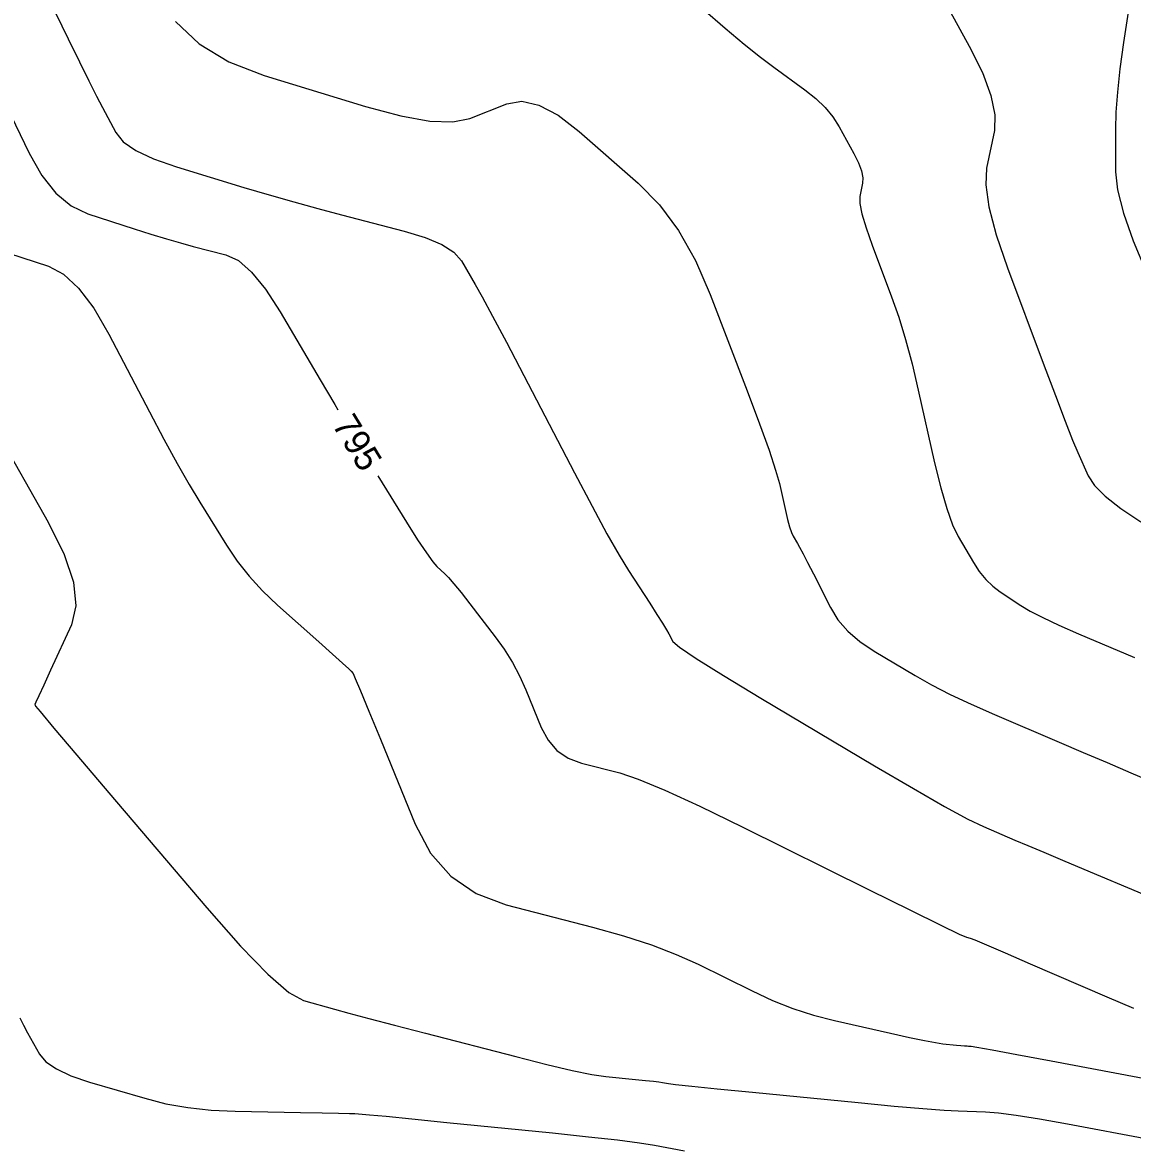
# Model space of a CAD drawing. Extents: x 2082232 to 2083549, y 592624 to 593832.
# Drawn here: x 2083043.3 to 2083073.49, y 593460.49 to 593491.17 of the extents above; entities that cross this region are included whole.
import ezdxf

# ---------------------------------------------------------------- set-up
doc = ezdxf.new("R2010")
doc.units = 0
doc.layers.add('DT_X_Contour_Major', color=7, linetype='Continuous')
doc.layers.add('DT_X_Contour_Minor', color=7, linetype='Continuous')

msp = doc.modelspace()

# ---------------------------------------------------------------- linework, layer by layer
at = {"layer": 'DT_X_Contour_Major'}
for points in [[(2083073.549, 593492.635), (2083073.246, 593490.623), (2083073.146, 593489.909), (2083073.076, 593489.277), (2083073.034, 593488.725), (2083073.021, 593488.255), (2083073.025, 593487.108), (2083073.079, 593486.613), (2083073.239, 593485.986), (2083073.505, 593485.229), (2083073.876, 593484.341), (2083075.007, 593481.798), (2083075.426, 593480.933), (2083075.834, 593480.247), (2083076.231, 593479.738), (2083076.617, 593479.409), (2083077.634, 593478.767), (2083077.833, 593478.633)], [(2083041.585, 593491.39), (2083041.937, 593490.731), (2083042.278, 593490.068), (2083042.61, 593489.399), (2083043.48, 593487.611), (2083043.825, 593487.005), (2083044.206, 593486.529), (2083044.624, 593486.182), (2083045.078, 593485.964), (2083046.337, 593485.556), (2083046.792, 593485.412), (2083047.211, 593485.284), (2083047.595, 593485.174), (2083047.944, 593485.08), (2083048.828, 593484.852), (2083049.169, 593484.691), (2083049.529, 593484.378), (2083049.908, 593483.913), (2083050.305, 593483.297), (2083051.391, 593481.45), (2083051.789, 593480.777), (2083051.874, 593480.634)], [(2083052.965, 593478.839), (2083053.746, 593477.577), (2083054.045, 593477.101), (2083054.282, 593476.741), (2083054.456, 593476.497), (2083054.568, 593476.367), (2083054.783, 593476.176), (2083054.886, 593476.071), (2083055.033, 593475.9), (2083055.226, 593475.663), (2083055.463, 593475.359), (2083056.155, 593474.461), (2083056.401, 593474.119), (2083056.622, 593473.764), (2083056.818, 593473.398), (2083056.987, 593473.02), (2083057.405, 593471.996), (2083057.591, 593471.648), (2083057.835, 593471.37), (2083058.138, 593471.162), (2083058.499, 593471.026), (2083059.54, 593470.756), (2083060.043, 593470.588), (2083060.769, 593470.285), (2083061.719, 593469.849), (2083062.894, 593469.279), (2083066.323, 593467.58), (2083067.453, 593467.021), (2083068.271, 593466.619), (2083068.777, 593466.375), (2083068.971, 593466.288), (2083069.072, 593466.265), (2083069.203, 593466.215), (2083069.519, 593466.082), (2083070.02, 593465.867), (2083070.707, 593465.568), (2083072.786, 593464.662), (2083073.515, 593464.356)]]:
    msp.add_lwpolyline(points, dxfattribs=at)
at = {"layer": 'DT_X_Contour_Minor'}
for points in [[(2083043.659, 593492.537), (2083044.541, 593490.726), (2083044.848, 593490.1), (2083045.105, 593489.579), (2083045.314, 593489.164), (2083045.474, 593488.855), (2083045.836, 593488.172), (2083046.041, 593487.922), (2083046.384, 593487.684), (2083046.866, 593487.457), (2083047.485, 593487.241), (2083049.322, 593486.682), (2083050.004, 593486.478), (2083050.674, 593486.286), (2083051.331, 593486.105), (2083051.975, 593485.935), (2083053.675, 593485.497), (2083054.251, 593485.323), (2083054.702, 593485.13), (2083055.03, 593484.917), (2083055.234, 593484.685), (2083055.613, 593484.041), (2083055.802, 593483.705), (2083056.085, 593483.181), (2083056.461, 593482.47), (2083056.931, 593481.57), (2083058.309, 593478.921), (2083058.788, 593478.01), (2083059.193, 593477.263), (2083059.522, 593476.682), (2083059.778, 593476.264), (2083060.359, 593475.371), (2083060.555, 593475.068), (2083060.706, 593474.829), (2083060.813, 593474.653), (2083060.876, 593474.542), (2083060.984, 593474.33), (2083061.164, 593474.174), (2083061.624, 593473.866), (2083062.364, 593473.404), (2083063.383, 593472.791), (2083066.475, 593470.951), (2083067.529, 593470.33), (2083068.374, 593469.847), (2083069.009, 593469.503), (2083069.434, 593469.297), (2083070.288, 593468.932), (2083070.645, 593468.78), (2083071.076, 593468.597), (2083071.581, 593468.383), (2083072.16, 593468.139), (2083073.802, 593467.446)], [(2083067.929, 593492.567), (2083069.049, 593490.526), (2083069.406, 593489.808), (2083069.639, 593489.187), (2083069.747, 593488.661), (2083069.73, 593488.23), (2083069.52, 593487.21), (2083069.497, 593486.754), (2083069.584, 593486.15), (2083069.781, 593485.397), (2083070.089, 593484.498), (2083071.058, 593481.901), (2083071.389, 593481.019), (2083071.656, 593480.32), (2083071.859, 593479.805), (2083071.998, 593479.473), (2083072.282, 593478.834), (2083072.451, 593478.576), (2083072.747, 593478.282), (2083073.168, 593477.952), (2083073.715, 593477.585)], [(2083061.801, 593491.541), (2083062.406, 593491.017), (2083062.93, 593490.577), (2083063.371, 593490.221), (2083063.729, 593489.949), (2083064.576, 593489.336), (2083064.873, 593489.1), (2083065.127, 593488.855), (2083065.34, 593488.599), (2083065.51, 593488.333), (2083065.907, 593487.609), (2083066.033, 593487.355), (2083066.116, 593487.134), (2083066.154, 593486.947), (2083066.148, 593486.795), (2083066.074, 593486.433), (2083066.074, 593486.249), (2083066.13, 593485.966), (2083066.242, 593485.586), (2083066.411, 593485.108), (2083066.935, 593483.703), (2083067.128, 593483.15), (2083067.313, 593482.543), (2083067.491, 593481.882), (2083067.662, 593481.169), (2083068.107, 593479.194), (2083068.273, 593478.513), (2083068.435, 593477.951), (2083068.594, 593477.508), (2083068.749, 593477.185), (2083069.16, 593476.483), (2083069.321, 593476.235), (2083069.496, 593476.018), (2083069.685, 593475.833), (2083069.888, 593475.679), (2083070.449, 593475.311), (2083070.705, 593475.159), (2083071.051, 593474.981), (2083071.487, 593474.776), (2083072.015, 593474.544), (2083073.541, 593473.892)], [(2083047.461, 593491.195), (2083048.108, 593490.59), (2083048.91, 593490.101), (2083049.868, 593489.728), (2083052.631, 593488.887), (2083053.584, 593488.63), (2083054.374, 593488.489), (2083055, 593488.465), (2083055.462, 593488.558), (2083056.474, 593488.959), (2083056.882, 593489.025), (2083057.345, 593488.921), (2083057.864, 593488.648), (2083058.439, 593488.204), (2083060.047, 593486.796), (2083060.622, 593486.211), (2083061.14, 593485.512), (2083061.601, 593484.699), (2083062.005, 593483.771), (2083063.008, 593481.146), (2083063.344, 593480.25), (2083063.603, 593479.532), (2083063.782, 593478.991), (2083063.883, 593478.628), (2083064.048, 593477.896), (2083064.108, 593477.647), (2083064.163, 593477.447), (2083064.213, 593477.298), (2083064.259, 593477.199), (2083064.375, 593477.001), (2083064.434, 593476.893), (2083064.527, 593476.718), (2083064.652, 593476.476), (2083064.809, 593476.168), (2083065.273, 593475.255), (2083065.478, 593474.924), (2083065.744, 593474.617), (2083066.071, 593474.333), (2083066.459, 593474.072), (2083067.575, 593473.407), (2083068.024, 593473.154), (2083068.533, 593472.893), (2083069.102, 593472.623), (2083069.731, 593472.345), (2083071.489, 593471.594), (2083072.146, 593471.313), (2083072.798, 593471.036), (2083073.446, 593470.761), (2083074.09, 593470.489)], [(2083042.916, 593484.89), (2083044.006, 593484.537), (2083044.415, 593484.322), (2083044.825, 593483.943), (2083045.237, 593483.399), (2083045.65, 593482.69), (2083046.752, 593480.581), (2083047.147, 593479.833), (2083047.507, 593479.175), (2083047.832, 593478.604), (2083048.121, 593478.121), (2083048.845, 593476.952), (2083049.136, 593476.521), (2083049.464, 593476.106), (2083049.83, 593475.707), (2083050.233, 593475.323), (2083051.359, 593474.321), (2083051.731, 593473.989), (2083052.001, 593473.745), (2083052.171, 593473.589), (2083052.24, 593473.521), (2083052.289, 593473.457), (2083052.35, 593473.328), (2083052.494, 593472.988), (2083052.722, 593472.436), (2083053.034, 593471.674), (2083053.978, 593469.36), (2083054.398, 593468.572), (2083054.95, 593467.944), (2083055.634, 593467.476), (2083056.451, 593467.167), (2083058.804, 593466.557), (2083059.646, 593466.323), (2083060.404, 593466.077), (2083061.079, 593465.821), (2083061.671, 593465.554), (2083063.14, 593464.826), (2083063.693, 593464.571), (2083064.251, 593464.352), (2083064.815, 593464.169), (2083065.383, 593464.022), (2083066.904, 593463.677), (2083067.421, 593463.562), (2083067.83, 593463.476), (2083068.131, 593463.42), (2083068.325, 593463.391), (2083068.697, 593463.355), (2083068.822, 593463.343), (2083068.919, 593463.334), (2083068.988, 593463.329), (2083069.029, 593463.326), (2083069.099, 593463.324), (2083069.255, 593463.299), (2083069.67, 593463.224), (2083070.345, 593463.099), (2083071.28, 593462.925), (2083074.117, 593462.395)], [(2083042.587, 593480.066), (2083043.998, 593477.576), (2083044.435, 593476.7), (2083044.686, 593475.943), (2083044.751, 593475.304), (2083044.631, 593474.782), (2083044.064, 593473.549), (2083043.878, 593473.144), (2083043.745, 593472.855), (2083043.665, 593472.68), (2083043.638, 593472.621), (2083043.638, 593472.617), (2083043.638, 593472.615), (2083043.639, 593472.611), (2083043.64, 593472.605), (2083043.643, 593472.598), (2083043.65, 593472.576), (2083043.777, 593472.423), (2083044.153, 593471.977), (2083044.778, 593471.241), (2083045.651, 593470.213), (2083048.312, 593467.085), (2083049.225, 593466.047), (2083049.967, 593465.281), (2083050.539, 593464.786), (2083050.94, 593464.563), (2083051.783, 593464.329), (2083052.174, 593464.222), (2083052.717, 593464.078), (2083053.412, 593463.896), (2083054.257, 593463.676), (2083056.713, 593463.039), (2083057.557, 593462.827), (2083058.246, 593462.666), (2083058.781, 593462.557), (2083059.162, 593462.501), (2083059.971, 593462.42), (2083060.244, 593462.392), (2083060.457, 593462.369), (2083060.609, 593462.35), (2083060.701, 593462.336), (2083060.866, 593462.305), (2083061.055, 593462.282), (2083061.499, 593462.235), (2083062.196, 593462.165), (2083063.149, 593462.071), (2083066.027, 593461.79), (2083067.007, 593461.696), (2083067.786, 593461.627), (2083068.366, 593461.583), (2083068.746, 593461.562), (2083069.491, 593461.541), (2083069.84, 593461.514), (2083070.328, 593461.451), (2083070.954, 593461.351), (2083071.718, 593461.213), (2083073.941, 593460.798)], [(2083043.227, 593464.097), (2083043.326, 593463.894), (2083043.439, 593463.683), (2083043.758, 593463.11), (2083043.933, 593462.902), (2083044.219, 593462.705), (2083044.615, 593462.521), (2083045.122, 593462.349), (2083046.622, 593461.907), (2083047.197, 593461.76), (2083047.798, 593461.652), (2083048.426, 593461.583), (2083049.08, 593461.553), (2083050.858, 593461.523), (2083051.45, 593461.513), (2083051.895, 593461.504), (2083052.191, 593461.497), (2083052.339, 593461.491), (2083052.537, 593461.477), (2083052.736, 593461.459), (2083053.186, 593461.416), (2083053.887, 593461.346), (2083054.839, 593461.251), (2083057.712, 593460.963), (2083058.693, 593460.862), (2083059.482, 593460.773), (2083060.079, 593460.696), (2083060.484, 593460.632), (2083061.306, 593460.479)]]:
    msp.add_lwpolyline(points, dxfattribs=at)

# ---------------------------------------------------------------- texts
at = {"layer": 'DT_X_Contour_Major'}
msp.add_text('795', height=0.7, rotation=301.2738, dxfattribs=at).set_placement((2083051.703, 593480.233))

doc.saveas('drawing.dxf')
